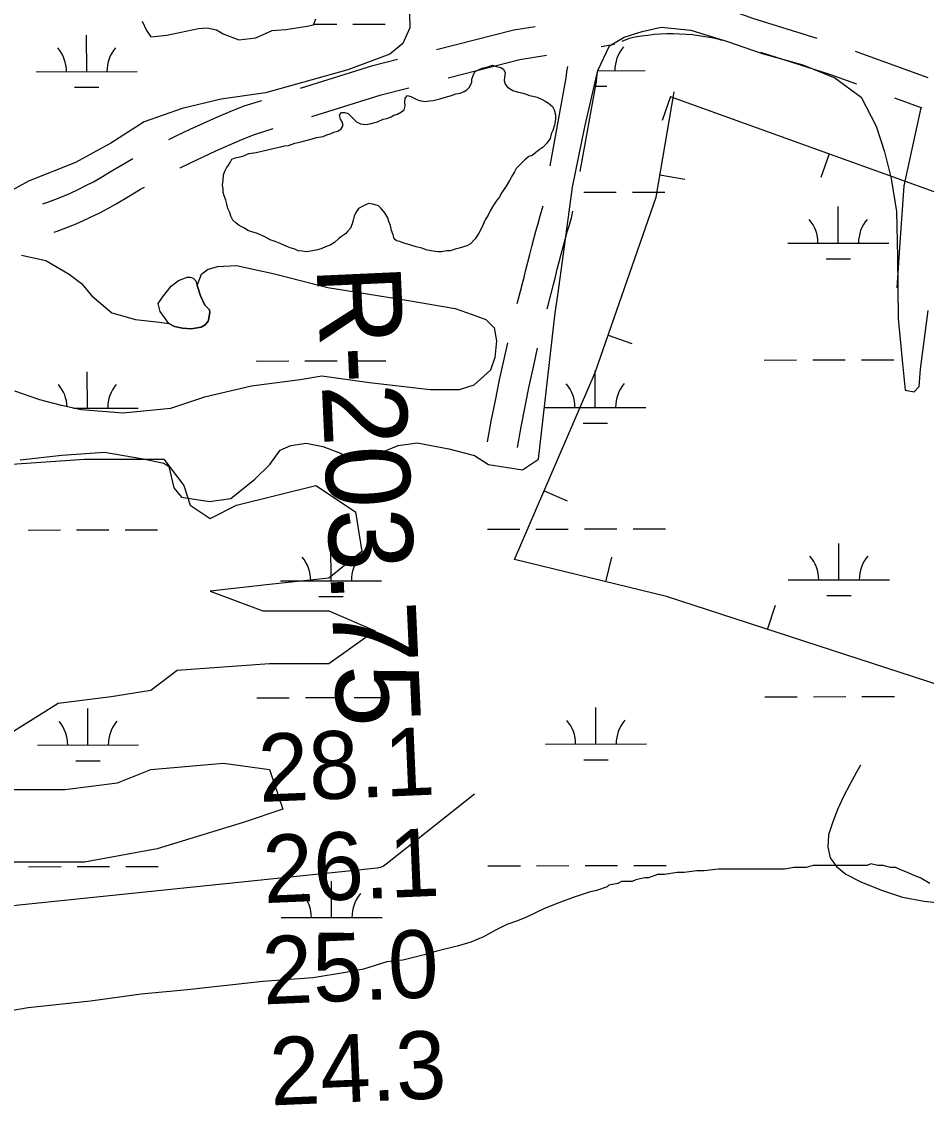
# Model space of a CAD drawing. Extents: x 3329332 to 3367211, y 631066 to 656469.
# Drawn here: x 3334763 to 3335657, y 648851 to 649922 of the extents above; entities that cross this region are included whole.
import ezdxf

# ---------------------------------------------------------------- set-up
doc = ezdxf.new("R2010")
doc.units = 0
for name, color, linetype in [('V-BORW-LINE', 7, 'Continuous'), ('V-RIVR-RANG', 7, 'Continuous'), ('V-RIVR-RANG-IDEN', 7, 'Continuous'), ('V-ROAD-CNTR', 7, 'Continuous'), ('V-SITE-VEGE', 7, 'Continuous'), ('V-TOPO-MAJR', 7, 'Continuous'), ('V-TOPO-MINR', 7, 'Continuous'), ('V-TOPO-SHOR', 7, 'Continuous'), ('V-WETL-SWMP', 7, 'Continuous')]:
    doc.layers.add(name, color=color, linetype=linetype)

msp = doc.modelspace()

# ---------------------------------------------------------------- linework, layer by layer
at = {"layer": 'V-BORW-LINE'}
for p, q in [((3335404.6, 649847.7), (3335396.1, 649824.2)), ((3335561.3, 649791.2), (3335552.9, 649767.7)), ((3335394.1, 649770.2), (3335418.8, 649766)), ((3335342.8, 649612), (3335366.4, 649603.8)), ((3335279.5, 649458), (3335302.4, 649448.1)), ((3335340.7, 649368.3), (3335346.6, 649392.6)), ((3335500.4, 649321.2), (3335508.1, 649345))]:
    msp.add_line(p, q, dxfattribs=at)
msp.add_lwpolyline([(3335404, 649847.9), (3336364.9, 649501.7), (3336217.2, 649141.2), (3335950, 649134.2), (3335699.4, 649256.6), (3335400.6, 649353.6), (3335250.3, 649390.4), (3335329.9, 649575.1), (3335390.4, 649748.4), (3335408.2, 649852.3)], dxfattribs=at)
at = {"layer": 'V-ROAD-CNTR'}
msp.add_line((3335336, 649897.2), (3335349.1, 649899.3), dxfattribs=at)
for points in [[(3335472.6, 649929.7), (3335479.1, 649927.6), (3335485.4, 649925.3), (3335549.2, 649905.3)], [(3335173.4, 649894.3), (3335249.6, 649913.6), (3335270.7, 649917)], [(3335356.7, 649902.5), (3335359, 649903.5), (3335361.5, 649904.5), (3335364, 649905.3), (3335366.6, 649906), (3335369.5, 649906.6), (3335375.7, 649907.6), (3335382, 649908.5), (3335388.3, 649909.2), (3335394.6, 649909.6), (3335400.9, 649909.9), (3335407.2, 649910), (3335413.5, 649909.8), (3335419.9, 649909.4), (3335426.2, 649908.9), (3335432.4, 649908.1), (3335438.7, 649907.1), (3335444.9, 649906), (3335451.1, 649904.6), (3335455.3, 649903.5)], [(3335493.4, 649891.4), (3335561.6, 649869.9), (3335588.3, 649860.2)], [(3335587.1, 649892.6), (3335658.9, 649866.4)], [(3335038.9, 649855.9), (3335110.3, 649878.3), (3335134.6, 649884.5)], [(3335184.7, 649866.2), (3335255.7, 649884.2), (3335282.1, 649888.5)], [(3335285.6, 649779.1), (3335301.5, 649866.3), (3335301.7, 649869.6), (3335302.3, 649874), (3335303, 649877.5)], [(3335315.1, 649773.8), (3335331.3, 649862.5), (3335331.6, 649866.4), (3335331.9, 649869.1), (3335332.4, 649871.7), (3335332.6, 649872.2)], [(3335050.1, 649828), (3335118.5, 649849.4), (3335145.9, 649856.4)], [(3334908.6, 649805.1), (3334916.8, 649809.2), (3334929.9, 649815.5), (3334943, 649821.5), (3334956.2, 649827.3), (3334969.4, 649832.9), (3334983.3, 649838.4), (3335000.7, 649843.9)], [(3335625.9, 649846.5), (3335652.8, 649836.6)], [(3335652, 649836.4), (3335634.9, 649759.5), (3335631, 649703.1), (3335628, 649658.6)], [(3334919.9, 649777.2), (3334930, 649782.3), (3334942.6, 649788.3), (3334955.3, 649794.1), (3334968, 649799.7), (3334980.8, 649805.1), (3334993.3, 649810.1), (3335011.9, 649816)], [(3334784.2, 649741.6), (3334788.1, 649742.9), (3334796, 649745.9), (3334803.8, 649749), (3334811.5, 649752.4), (3334819.2, 649755.9), (3334826.7, 649759.7), (3334834.2, 649763.6), (3334841.5, 649767.7), (3334853.5, 649774.9), (3334865.9, 649782.2), (3334873.3, 649786.4)], [(3334795.4, 649713.7), (3334798.3, 649714.7), (3334806.9, 649717.9), (3334815.4, 649721.4), (3334823.8, 649725), (3334832.1, 649728.9), (3334840.4, 649732.9), (3334848.5, 649737.2), (3334856.6, 649741.7), (3334868.8, 649749.1), (3334880.8, 649756.2), (3334884.7, 649758.3)], [(3335253.1, 649643.3), (3335254.6, 649649.2), (3335259.9, 649669.1), (3335261.6, 649676.5), (3335263.5, 649684.2), (3335265.4, 649691.8), (3335267.3, 649699.5), (3335269.4, 649707.1), (3335271.5, 649714.7), (3335273.6, 649722.2), (3335275.8, 649729.7), (3335277.8, 649736.3), (3335278.5, 649739.7)], [(3335282.7, 649637.9), (3335283.7, 649641.7), (3335289, 649661.9), (3335290.8, 649669.6), (3335292.6, 649677), (3335294.5, 649684.5), (3335296.4, 649691.9), (3335298.3, 649699.2), (3335300.4, 649706.6), (3335302.4, 649713.9), (3335304.6, 649721.1), (3335307, 649729.2), (3335308, 649734.4)], [(3335223.7, 649506.4), (3335227.4, 649526.9), (3335231.4, 649547.4), (3335235.6, 649567.9), (3335240, 649588.3), (3335243.7, 649604.4)], [(3335253.3, 649501.1), (3335256.9, 649521.4), (3335260.8, 649541.6), (3335264.9, 649561.7), (3335269.3, 649581.8), (3335273.2, 649599.1)]]:
    msp.add_lwpolyline(points, dxfattribs=at)
at = {"layer": 'V-SITE-VEGE'}
for points in [[(3334734.2, 649483), (3334825.5, 649489.5), (3334858.1, 649489.5), (3334903.8, 649489.5), (3334923.4, 649463.4), (3334929.9, 649443.8), (3334949.5, 649430.8), (3334975.6, 649443.8), (3335053.9, 649463.4), (3335093.1, 649437.3), (3335099.6, 649398.1), (3335067, 649372), (3335008.2, 649365.5), (3334949.5, 649358.9), (3335001.7, 649339.4), (3335067, 649339.4), (3335112.6, 649319.8), (3335067, 649287.1), (3335008.2, 649287.1), (3334916.9, 649280.6), (3334890.8, 649261), (3334851.6, 649254.5), (3334799.4, 649248), (3334747.2, 649215.3)], [(3334753.7, 649163.1), (3334805.9, 649163.1), (3334858.1, 649169.6), (3334890.8, 649182.7), (3334962.6, 649189.2), (3335008.2, 649182.7), (3335021.3, 649143.5), (3334982.1, 649130.4), (3334897.3, 649104.3), (3334825.5, 649091.3), (3334740.7, 649091.3)]]:
    msp.add_lwpolyline(points, dxfattribs=at)
at = {"layer": 'V-TOPO-MAJR'}
msp.add_lwpolyline([(3335210.7, 649158.3), (3335124.9, 649090.3), (3335124.7, 649090.1), (3335120.8, 649087.4), (3335117.8, 649085.9), (3335114.6, 649085.2), (3334502.6, 649022.2), (3334478, 649019.4), (3334453.3, 649016.3), (3334428.7, 649012.7), (3334404.2, 649008.7), (3334379.8, 649004.3), (3334355.4, 648999.6), (3334331.1, 648994.6), (3334306.8, 648989.3), (3333785.8, 648872.5), (3333755, 648865.6)], dxfattribs=at)
at = {"layer": 'V-TOPO-MINR'}
msp.add_lwpolyline([(3335592.3, 649187.1), (3335588.4, 649180), (3335581.8, 649168.1), (3335575.4, 649156.1), (3335569.7, 649143.8), (3335564.9, 649131.1), (3335560.6, 649118.2), (3335560.6, 649118), (3335559.9, 649106.2), (3335562.1, 649095.6), (3335568.4, 649086.9), (3335577.6, 649079.4), (3335592.7, 649071.9), (3335613, 649063.5), (3335633.7, 649056.8), (3335655, 649052.7), (3335676.9, 649050.4)], dxfattribs=at)
at = {"layer": 'V-TOPO-SHOR'}
for points in [[(3334974.3, 649787), (3334979.2, 649788.1), (3334983, 649789.2), (3334987.9, 649791.4), (3334994.9, 649792.4), (3335002, 649794.1), (3335006.3, 649795.1), (3335013.3, 649796.8), (3335019.3, 649797.9), (3335023.1, 649798.9), (3335026.9, 649799.5), (3335033.4, 649801.6), (3335036.7, 649802.2), (3335040.5, 649803.3), (3335048.1, 649805.4), (3335054.6, 649807.1), (3335061.1, 649808.1), (3335064.9, 649809.8), (3335068.1, 649810.9), (3335071.9, 649812.5), (3335075.7, 649813.6), (3335079, 649815.7), (3335081.1, 649819), (3335080.1, 649822.8), (3335078.4, 649825.5), (3335077.3, 649829.3), (3335079.5, 649832), (3335082.8, 649832), (3335086, 649830.9), (3335089.3, 649827.7), (3335091.4, 649825.5), (3335094.2, 649822.8), (3335098, 649820.6), (3335103.4, 649820.1), (3335107.2, 649820.6), (3335114.8, 649822.8), (3335120.7, 649825.5), (3335124, 649826), (3335128.3, 649827.6), (3335131, 649829.3), (3335134.8, 649830.3), (3335138.6, 649832.5), (3335141.3, 649834.7), (3335142.4, 649838.5), (3335141.9, 649842.3), (3335142.4, 649846.1), (3335144.6, 649848.8), (3335147.9, 649847.7), (3335151.1, 649846.1), (3335154.4, 649844.4), (3335157.6, 649843.4), (3335162.5, 649842.8), (3335166.3, 649843.4), (3335170.1, 649843.9), (3335176.6, 649845.5), (3335182, 649847.1), (3335188, 649848.8), (3335192.3, 649850.4), (3335196.7, 649850.9), (3335200.5, 649852.6), (3335203.2, 649854.2), (3335205.9, 649856.9), (3335208.1, 649861.8), (3335208.1, 649865), (3335209.7, 649869.4), (3335211.3, 649872.6), (3335214.6, 649874.2), (3335218.4, 649875.9), (3335224.9, 649877.5), (3335228.7, 649878.6), (3335232.5, 649877.5), (3335236.8, 649876.4), (3335239.5, 649874.8), (3335241.1, 649871), (3335240.6, 649866.6), (3335240.1, 649863.4), (3335241.1, 649860.1), (3335243.3, 649856.9), (3335246, 649855.3), (3335248.7, 649853.6), (3335253.1, 649852.5), (3335257.4, 649851.5), (3335260.7, 649850.4), (3335265, 649848.7), (3335268.3, 649848.2), (3335272.6, 649847.1), (3335277.5, 649844.9), (3335280.7, 649843.3), (3335284, 649841.1), (3335287.8, 649837.9), (3335289.4, 649834.6), (3335291, 649829.8), (3335291, 649825.4), (3335289.9, 649819.4), (3335288.3, 649814), (3335286.7, 649810.8), (3335285.6, 649806.4), (3335282.3, 649801.6), (3335278.5, 649797.8), (3335274.7, 649795), (3335271.5, 649792.3)], [(3335271.5, 649792.3), (3335267.7, 649789.6), (3335264.4, 649788.5), (3335260.6, 649785.3), (3335256.3, 649781), (3335252, 649776.6), (3335250.3, 649773.4), (3335248.2, 649770.1), (3335245.4, 649764.7), (3335242.2, 649759.3), (3335237.8, 649752.8), (3335235.1, 649747.9), (3335233, 649745.2), (3335230.2, 649741.4), (3335228.6, 649738.7), (3335226.4, 649734.9), (3335224.3, 649730.5), (3335221.6, 649726.7), (3335220.5, 649723.5), (3335218.3, 649719.1), (3335215.1, 649712.6), (3335211.3, 649707.2), (3335206.9, 649702.3), (3335203.1, 649700.2), (3335195.5, 649698), (3335191.7, 649696.9), (3335186.8, 649695.3), (3335183.6, 649695.3), (3335178.2, 649694.2), (3335174.4, 649694.2), (3335170, 649694.8), (3335164.1, 649695.8), (3335158.6, 649698), (3335153.2, 649699.1), (3335147.8, 649700.7), (3335144.5, 649701.8), (3335140.8, 649702.9), (3335137, 649704.5), (3335133.7, 649705.1), (3335131.5, 649707.2), (3335130.5, 649711), (3335128.8, 649715.4), (3335127.7, 649720.3), (3335126.1, 649724.1), (3335125, 649727.9), (3335122.3, 649732.7), (3335118.5, 649737.1), (3335115.8, 649739.8), (3335110.4, 649741.4), (3335106.1, 649742), (3335101.2, 649739.8), (3335096.3, 649737.1), (3335093.6, 649733.3), (3335092, 649729.5), (3335090.9, 649725.7), (3335089.8, 649721.9), (3335088.2, 649717.6), (3335085.4, 649714.3), (3335083.3, 649712.1), (3335079.5, 649709.4), (3335076.8, 649707.3), (3335072.4, 649703.5), (3335068.1, 649700.8), (3335063.7, 649699.1), (3335059.9, 649697.5), (3335055.6, 649696.4), (3335050.7, 649695.3), (3335044.8, 649694.3), (3335040.4, 649694.8), (3335036.6, 649695.3), (3335033.4, 649697), (3335028.5, 649698.1), (3335025.2, 649699.7), (3335018.7, 649702.4), (3335013.9, 649704.6), (3335009, 649706.2), (3335003, 649709.5), (3334995.4, 649712.7), (3334991.6, 649713.8), (3334986.7, 649715.4), (3334983.5, 649717.6), (3334978.1, 649720.3), (3334975.4, 649722.5), (3334972.1, 649725.7), (3334969.9, 649729.5), (3334968.9, 649733.3), (3334967.2, 649737.1), (3334966.1, 649741.5), (3334965.1, 649745.3), (3334963.4, 649749.6), (3334962.4, 649752.9), (3334962.4, 649756.1), (3334961.8, 649760.5), (3334962.4, 649764.8), (3334962.9, 649770.2), (3334964, 649774), (3334965.6, 649777.3), (3334967.8, 649780), (3334969.4, 649782.7), (3334971, 649785.9), (3334974.3, 649787)], [(3334902.6, 649649.4), (3334911.2, 649660.3), (3334918.2, 649666.1), (3334926.7, 649669.2), (3334929.8, 649669.2), (3334932.9, 649668.4), (3334935.3, 649665.7), (3334936.8, 649661), (3334939.9, 649650.9), (3334944.2, 649641.6), (3334948.8, 649636.9), (3334949.2, 649634.2), (3334948.1, 649626.8), (3334947.7, 649625.7), (3334944.5, 649622.2), (3334940.7, 649619.8), (3334930.9, 649618.3), (3334922.4, 649618.7), (3334914.2, 649620.6), (3334908.8, 649623.4), (3334900.3, 649635.4), (3334898.3, 649643.2), (3334902.6, 649649.4)]]:
    msp.add_lwpolyline(points, dxfattribs=at)
at = {"layer": 'V-WETL-SWMP'}
for p, q in [((3335052, 649919.2), (3335074.6, 649919.2)), ((3335090.6, 649919.2), (3335122.6, 649919.3)), ((3334827.6, 649872.3), (3334827.5, 649908.3)), ((3334777.6, 649872.2), (3334877.6, 649872.4)), ((3335332.5, 649873.2), (3335379.5, 649873.3)), ((3334815.6, 649856.9), (3334839.6, 649856.9)), ((3335328.9, 649857.8), (3335341.5, 649857.8)), ((3335318.9, 649753.1), (3335350.9, 649753.2)), ((3335366.9, 649753.2), (3335398.9, 649753.3)), ((3335570.3, 649702.9), (3335570.2, 649738.9)), ((3335520.3, 649702.8), (3335620.3, 649703)), ((3335558.3, 649687.4), (3335582.3, 649687.5)), ((3334995.2, 649586.4), (3335027.2, 649586.5)), ((3335043.2, 649586.5), (3335075.2, 649586.6)), ((3335091.2, 649586.6), (3335123.2, 649586.7)), ((3335497.1, 649587.3), (3335529.1, 649587.4)), ((3335545.1, 649587.4), (3335577.1, 649587.4)), ((3335593.1, 649587.5), (3335625.1, 649587.5)), ((3334828.3, 649539.7), (3334828.2, 649575.7)), ((3335330.1, 649540.6), (3335330.1, 649576.6)), ((3334814.4, 649539.7), (3334878.3, 649539.8)), ((3335280.1, 649540.5), (3335380.1, 649540.6)), ((3335318.2, 649525.1), (3335342.2, 649525.1)), ((3335223.5, 649420.3), (3335255.5, 649420.3)), ((3335271.5, 649420.4), (3335303.5, 649420.4)), ((3335319.5, 649420.5), (3335351.5, 649420.5)), ((3335367.5, 649420.6), (3335399.5, 649420.6)), ((3334769.6, 649419.4), (3334801.6, 649419.5)), ((3334817.6, 649419.5), (3334849.6, 649419.6)), ((3334865.6, 649419.6), (3334897.6, 649419.7)), ((3335069, 649369.2), (3335068.9, 649405.2)), ((3335570.9, 649370.2), (3335570.9, 649406.2)), ((3335019, 649369.2), (3335119, 649369.3)), ((3335520.9, 649370.1), (3335620.9, 649370.3)), ((3335057, 649353.8), (3335081, 649353.8)), ((3335559, 649354.7), (3335583, 649354.8)), ((3334995.8, 649253.7), (3335027.8, 649253.7)), ((3335043.8, 649253.8), (3335075.8, 649253.8)), ((3335091.8, 649253.9), (3335123.8, 649253.9)), ((3335497.7, 649254.6), (3335529.7, 649254.7)), ((3335545.7, 649254.7), (3335577.7, 649254.8)), ((3335593.7, 649254.8), (3335625.7, 649254.9)), ((3334828.8, 649206.9), (3334828.8, 649242.9)), ((3335330.8, 649207.9), (3335330.7, 649243.9)), ((3334778.8, 649206.8), (3334878.8, 649207)), ((3335280.8, 649207.8), (3335380.8, 649208)), ((3334816.9, 649191.5), (3334840.9, 649191.5)), ((3335318.8, 649192.4), (3335342.8, 649192.5)), ((3334770.2, 649086.7), (3334802.2, 649086.8)), ((3334818.2, 649086.8), (3334850.2, 649086.9)), ((3334866.2, 649086.9), (3334898.2, 649087)), ((3335224.1, 649087.6), (3335256.1, 649087.7)), ((3335272.1, 649087.7), (3335304.1, 649087.8)), ((3335320.1, 649087.8), (3335352.1, 649087.8)), ((3335368.1, 649087.9), (3335400.1, 649087.9)), ((3335069.6, 649036.6), (3335069.6, 649072.6)), ((3335019.6, 649036.5), (3335119.6, 649036.7)), ((3335057.7, 649021.1), (3335081.7, 649021.2))]:
    msp.add_line(p, q, dxfattribs=at)
for points in [[(3335146.6, 649929.7), (3335147, 649915.7), (3335139.9, 649900.2), (3335127.1, 649889.7), (3335085.5, 649874.2), (3335004.3, 649851.4), (3334960.4, 649845.2), (3334921.9, 649836), (3334884.2, 649822.8), (3334851.5, 649801.5), (3334816.5, 649782.5), (3334769.9, 649764.2), (3334750.8, 649753.4)], [(3334882.4, 649922.3), (3334886.6, 649912.9), (3334890.9, 649906.7), (3334906.8, 649908.2), (3334937.9, 649914.8), (3334946.5, 649915.6), (3334955.8, 649913.6), (3334962.4, 649909.7), (3334977.9, 649903.9), (3334994.6, 649905.8), (3335011, 649912.8), (3335024.2, 649913.9), (3335045.5, 649917.4), (3335051.8, 649918.6), (3335054.1, 649924.4)], [(3334761.7, 649488.9), (3334802.9, 649493.5), (3334845.3, 649496.2), (3334883.3, 649489.9), (3334903.9, 649485.6), (3334908.6, 649482.1), (3334913.6, 649461.1), (3334921.4, 649451.8), (3334949, 649447.5), (3334969.9, 649450.6), (3334993.7, 649469.6), (3335008.4, 649484), (3335018.9, 649498.3), (3335029.4, 649503), (3335044.6, 649505.3), (3335060.9, 649501.8), (3335078.4, 649495.5), (3335090.8, 649487.7), (3335102.1, 649488.9), (3335109.1, 649492), (3335135.5, 649502.8), (3335154.2, 649505.5), (3335185.3, 649499.7), (3335210.9, 649493), (3335224.5, 649484.3), (3335258.2, 649478.9), (3335274.1, 649489.5), (3335290.4, 649633.9), (3335293.1, 649651.6), (3335298.6, 649692.4), (3335307.6, 649758.1), (3335319.7, 649817.9), (3335332.6, 649873.4), (3335344.3, 649897.9), (3335358.6, 649906.4), (3335376.5, 649911.9), (3335395.2, 649916.1), (3335424.7, 649913.4), (3335460.8, 649902.1), (3335495, 649890.4), (3335535.4, 649879), (3335566.9, 649866.2), (3335592.9, 649847.1), (3335607.6, 649818.3), (3335616.1, 649793.1), (3335622.7, 649766.6), (3335627.7, 649734), (3335628.8, 649689.3), (3335629.5, 649628.3), (3335633.4, 649587.1), (3335636.5, 649557.6), (3335645.4, 649556), (3335650.1, 649561.1), (3335651.6, 649578.2), (3335659.1, 649636.4)], [(3334763.2, 649691.1), (3334787.3, 649685.7), (3334810.2, 649672.1), (3334822.6, 649663.1), (3334832.7, 649650.7), (3334852.5, 649633.9), (3334875.8, 649627.3), (3334899.5, 649624.9), (3334908.8, 649623.4), (3334914.2, 649620.6), (3334922.4, 649618.7), (3334930.9, 649618.3), (3334940.7, 649619.8), (3334944.5, 649622.2), (3334947.7, 649625.7), (3334948, 649626.8), (3334949.2, 649634.2), (3334948.8, 649636.9), (3334944.2, 649641.6), (3334939.9, 649650.9), (3334936.8, 649661), (3334941.1, 649672.3), (3334946.9, 649676.9), (3334956.7, 649679.7), (3334975.7, 649680.8), (3335013, 649672.6), (3335065.8, 649658.9), (3335143.5, 649646.4), (3335191.7, 649638.2), (3335208.4, 649632.3), (3335222, 649627.3), (3335230.1, 649619.1), (3335232.5, 649606.3), (3335230.9, 649590), (3335226.6, 649577.5), (3335210.3, 649562.4), (3335195.5, 649557.8), (3335167.1, 649557.8), (3335106.9, 649564.9), (3335059.9, 649571.5), (3335038.5, 649567.7), (3334990.3, 649561.5), (3334944.1, 649550.7), (3334910.3, 649539.4), (3334863.6, 649534.8), (3334822.1, 649538), (3334802.6, 649542.3), (3334781.3, 649548.1), (3334756.4, 649556.7)], [(3335660.7, 649070), (3335651.9, 649075.3), (3335643, 649078.9), (3335639.5, 649080.6), (3335630.6, 649084.2), (3335627.1, 649086), (3335621.8, 649086), (3335614.7, 649087.8), (3335609.4, 649087.8), (3335602.3, 649089.5), (3335598.8, 649087.8), (3335593.5, 649087.8), (3335586.4, 649087.8), (3335581.1, 649087.8), (3335572.2, 649087.8), (3335566.9, 649087.8), (3335559.8, 649087.8), (3335554.5, 649087.8), (3335545.6, 649087.8), (3335538.6, 649086.1), (3335526.2, 649086.1), (3335517.3, 649084.3), (3335501.4, 649084.3), (3335487.2, 649084.4), (3335478.3, 649084.4), (3335469.5, 649084.4), (3335462.4, 649084.4), (3335451.8, 649084.4), (3335437.6, 649082.6), (3335430.5, 649082.7), (3335418.1, 649080.9), (3335411, 649080.9), (3335398.6, 649079.2), (3335391.5, 649079.2), (3335382.7, 649075.6), (3335379.1, 649075.6), (3335370.3, 649073.9), (3335366.7, 649072.1), (3335359.7, 649072.1), (3335356.1, 649072.1), (3335352.6, 649070.3), (3335343.7, 649068.6), (3335341.9, 649066.8), (3335331.3, 649063.3), (3335324.2, 649061.5), (3335308.3, 649056.2), (3335294.1, 649050.9), (3335279.9, 649045.6), (3335262.2, 649036.8), (3335253.3, 649033.3), (3335242.7, 649029.7), (3335232.1, 649024.4), (3335219.7, 649017.4), (3335207.3, 649012.1), (3335194.9, 649008.5), (3335173.6, 649003.3), (3335161.2, 648999.7), (3335140, 648994.4), (3335124, 648992.7), (3335101, 648985.6), (3335083.3, 648982.1), (3335051.4, 648976.8), (3335001.5, 648973.4), (3334927.2, 648965), (3334881.5, 648960.8), (3334831.2, 648953.9), (3334769.7, 648947.4), (3334697.3, 648934.7)]]:
    msp.add_lwpolyline(points, dxfattribs=at)
for centre, start, end in [((3334772.4, 649872.7), 359.3365, 40.8802), ((3334882.8, 649872.9), 139.3365, 180.8801), ((3335384.7, 649873.8), 139.3365, 180.8801), ((3335515, 649703.2), 359.3365, 40.8801), ((3335625.5, 649703.4), 139.3365, 180.8801), ((3334773, 649540.1), 1.5777, 40.8802), ((3334883.5, 649540.3), 139.3364, 180.8801), ((3335274.9, 649540.9), 359.3365, 40.8801), ((3335385.4, 649541.1), 139.3365, 180.8801), ((3335013.8, 649369.6), 359.3365, 40.8801), ((3335124.3, 649369.8), 139.3365, 180.8801), ((3335515.7, 649370.6), 359.3365, 40.8801), ((3335626.2, 649370.8), 139.3365, 180.8801), ((3334773.6, 649207.3), 359.3365, 40.8801), ((3334884.1, 649207.5), 139.3365, 180.8801), ((3335275.5, 649208.2), 359.3365, 40.8801), ((3335386, 649208.5), 139.3365, 180.8801), ((3335014.4, 649036.9), 359.3365, 40.8801), ((3335124.9, 649037.2), 139.3365, 180.8801)]:
    msp.add_arc(centre, 35.2, start, end, dxfattribs=at)

# ---------------------------------------------------------------- texts
at = {"layer": 'V-RIVR-RANG'}
for s, p in [('28.1', (3334998.5, 649150.6)), ('26.1', (3335003, 649050.7)), ('25.0', (3335002.3, 648950.6)), ('24.3', (3335009.7, 648850.8))]:
    msp.add_text(s, height=67, rotation=2.4483, dxfattribs=at).set_placement(p)
at = {"layer": 'V-RIVR-RANG-IDEN'}
msp.add_text('R-203.75', height=83, rotation=272.5945, dxfattribs=at).set_placement((3335054.6, 649679.7))

doc.saveas('drawing.dxf')
